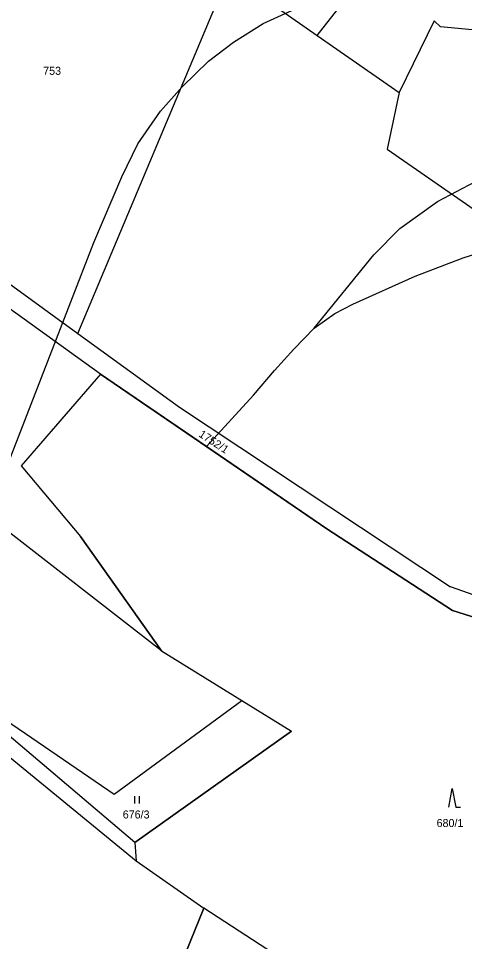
# Model space of a CAD drawing. Extents: x -546762 to -540209, y -1046851 to -1035694.
# Drawn here: x -544026.1 to -543931.4, y -1042427.6 to -1042231.6 of the extents above; entities that cross this region are included whole.
import ezdxf

# ---------------------------------------------------------------- set-up
doc = ezdxf.new("R2010")
doc.units = 0
for name, color, linetype in [('Vrstva 1', 7, 'Continuous'), ('Vrstva 18', 7, 'Continuous'), ('Vrstva 25', 7, 'Continuous'), ('Vrstva 52', 7, 'Continuous'), ('Vrstva 6', 7, 'Continuous')]:
    doc.layers.add(name, color=color, linetype=linetype)

msp = doc.modelspace()

# ---------------------------------------------------------------- linework, layer by layer
at = {"layer": 'Vrstva 1'}
msp.add_line((-543914, -1042467.7), (-543986.75, -1042420.55), dxfattribs=at)
for points in [[(-543962.69, -1042235.19), (-543920.26, -1042181.13)], [(-544013.52, -1042298.49), (-543981.44, -1042222.13)], [(-543973.48, -1042227.67), (-543962.69, -1042235.19)], [(-543937.81, -1042232.12), (-543945.3, -1042247.31)], [(-543937.81, -1042232.12), (-543936.52, -1042233.35)], [(-543928.31, -1042234.14), (-543936.52, -1042233.35)], [(-543945.3, -1042247.31), (-543947.81, -1042259.32)], [(-543947.81, -1042259.32), (-543903.73, -1042289.95)], [(-544041.98, -1042277.84), (-544013.52, -1042298.49)], [(-544008.72, -1042307.15), (-544046.53, -1042279.96)], [(-544013.52, -1042298.49), (-543991.9, -1042314.17)], [(-544008.72, -1042307.15), (-544025.54, -1042326.58)], [(-544008.72, -1042307.15), (-543960.63, -1042339.97)], [(-543995.73, -1042365.92), (-544067.88, -1042309.81)], [(-543991.9, -1042314.17), (-543934.39, -1042352.3)], [(-544025.54, -1042326.58), (-544012.94, -1042341.62)], [(-543960.63, -1042339.97), (-543933.95, -1042357.29)], [(-544085.65, -1042341.78), (-544005.77, -1042396.36)], [(-543995.73, -1042365.92), (-544012.94, -1042341.62)], [(-543898.43, -1042364.97), (-543934.39, -1042352.3)], [(-543933.95, -1042357.29), (-543901.36, -1042367.58)], [(-543995.73, -1042365.92), (-543978.69, -1042376.44)], [(-544005.77, -1042396.36), (-543978.69, -1042376.44)], [(-543978.69, -1042376.44), (-543968.12, -1042382.96)], [(-544001.39, -1042406.57), (-544035.7, -1042377.59)], [(-544001.39, -1042406.57), (-543968.12, -1042382.96)], [(-544034.28, -1042383.4), (-544001.11, -1042410.51)], [(-544001.39, -1042406.57), (-544001.11, -1042410.51)], [(-544001.11, -1042410.51), (-543986.75, -1042420.55)], [(-544016.72, -1042494.3), (-543986.75, -1042420.55)]]:
    msp.add_lwpolyline(points, dxfattribs=at)
at = {"layer": 'Vrstva 25'}
for p, q in [((-544001.44, -1042398.28), (-544001.44, -1042396.78)), ((-544000.44, -1042398.28), (-544000.44, -1042396.78))]:
    msp.add_line(p, q, dxfattribs=at)
msp.add_lwpolyline([(-543934.74, -1042399.1), (-543934.04, -1042395.1), (-543933.24, -1042399.1), (-543932.24, -1042399.1)], dxfattribs=at)
at = {"layer": 'Vrstva 52'}
for points in [[(-544080.81, -1042428.07), (-544072.34, -1042422.98), (-544067.01, -1042418.38), (-544062.89, -1042414.26), (-544058.05, -1042409.17), (-544054.17, -1042404.81), (-544051.56, -1042400.76), (-544047.96, -1042393.55), (-544045.62, -1042386.98), (-544043.29, -1042376.59), (-544041.17, -1042367.26), (-544039.9, -1042359.84), (-544037.78, -1042351.14), (-544034.6, -1042342.18), (-544010.1, -1042279.17), (-544004.16, -1042265.24), (-544000.77, -1042258.21), (-543995.93, -1042251.3), (-543991.33, -1042246.09), (-543985.76, -1042240.64), (-543980.43, -1042236.64), (-543974.13, -1042232.64), (-543967.95, -1042229.85)], [(-543963.35, -1042297.38), (-543958.92, -1042294.26), (-543955.08, -1042292.26), (-543941.88, -1042286.32), (-543931.71, -1042282.44), (-543916.45, -1042277.59), (-543905.18, -1042274.93), (-543895.98, -1042273.23), (-543887.14, -1042272.38), (-543875.76, -1042271.17), (-543868.61, -1042270.08), (-543861.34, -1042269.03), (-543849.3, -1042265.57), (-543839.61, -1042263.01), (-543831.72, -1042260.52), (-543825.22, -1042258.92), (-543820.51, -1042258.16), (-543815.94, -1042258.16), (-543812.62, -1042258.37)], [(-543963.35, -1042297.38), (-543950.68, -1042281.75), (-543945.11, -1042276.18), (-543937.12, -1042270.48), (-543926.34, -1042264.79)], [(-543986.21, -1042322.51), (-543976.23, -1042311.61), (-543971.72, -1042306.38), (-543967.64, -1042301.81), (-543963.35, -1042297.38)], [(-543986.21, -1042322.51), (-544008.72, -1042307.15), (-544025.54, -1042326.58), (-544012.94, -1042341.62), (-543995.73, -1042365.92), (-543978.69, -1042376.44), (-543968.12, -1042382.96), (-544001.39, -1042406.57), (-544001.11, -1042410.51), (-543986.75, -1042420.55), (-544016.72, -1042494.3)], [(-543874.9, -1042389.04), (-543892.62, -1042381.13), (-543901.36, -1042367.58), (-543933.95, -1042357.29), (-543960.63, -1042339.97), (-543986.21, -1042322.51)]]:
    msp.add_lwpolyline(points, dxfattribs=at)
at = {"layer": 'Vrstva 6'}
msp.add_lwpolyline([(-543962.69, -1042235.19), (-543945.3, -1042247.31)], dxfattribs=at)

# ---------------------------------------------------------------- texts
at = {"layer": 'Vrstva 18'}
for s, p in [('753', (-544020.88, -1042243.55)), ('676/3', (-544003.98, -1042401.49)), ('680/1', (-543937.32, -1042403.3))]:
    msp.add_text(s, height=1.7, dxfattribs=at).set_placement(p)
msp.add_text('1752/1', height=1.7, rotation=326.9537, dxfattribs=at).set_placement((-543988, -1042320.28))

doc.saveas('drawing.dxf')
